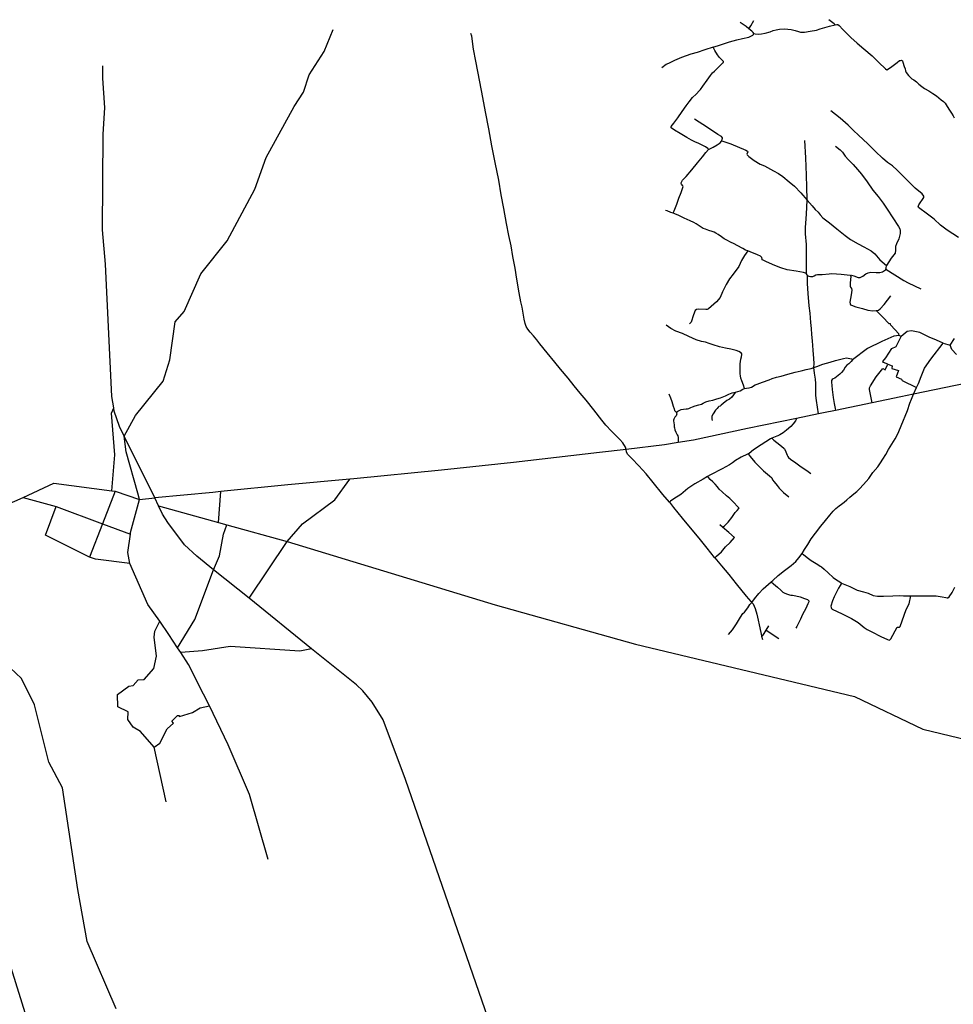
# Model space of a CAD drawing. Header units: millimetres. Extents: x 664923 to 767831, y 3118803 to 3207600.
# Tile 371 of 422: x 715606 to 720910, y 3201057 to 3206649. Entities that reach past the tile are written whole.
import ezdxf

# ---------------------------------------------------------------- set-up
doc = ezdxf.new("R2010")
doc.units = ezdxf.units.MM
for name, color, linetype in [('roads_2', 2, 'Continuous'), ('roads_3', 3, 'Continuous'), ('water', 7, 'Continuous')]:
    doc.layers.add(name, color=color, linetype=linetype)

msp = doc.modelspace()

# ---------------------------------------------------------------- linework, layer by layer
at = {"layer": 'roads_2'}
for points in [[(719545.75, 3206492.62), (719586.32, 3206506.14), (719638.31, 3206523.37), (719680.79, 3206534.17), (719712.37, 3206542.08), (719747.89, 3206550.97), (719763.35, 3206557.68), (719771.7, 3206562.12), (719775.04, 3206565.76), (719776.55, 3206571.48), (719773.57, 3206576.61), (719764.47, 3206584.28), (719748.65, 3206597.53), (719733.86, 3206609.92), (719698.99, 3206632.98)], [(717263.12, 3203076.99), (717196.99, 3203062.4), (716802.05, 3203088.93), (716644.73, 3203064.9), (716520.32, 3203054.93), (716503.11, 3203081.24), (716452.65, 3203158.48), (716401.19, 3203232.58), (716334.56, 3203328.54), (716231.14, 3203561), (716220.8, 3203623.76), (716234.81, 3203727.59), (716236.15, 3203737.52), (716286.75, 3203924.82), (716277.74, 3203961.1), (716210.09, 3204195.05), (716199.98, 3204284.7), (716263.66, 3204401.45), (716421.51, 3204595.72), (716458.35, 3204717.32), (716489.27, 3204933.23), (716539.77, 3204992.16), (716633.98, 3205205.93), (716785.27, 3205394.28), (716941.25, 3205687.06), (717006.11, 3205867.16), (717165.47, 3206156.67), (717218.88, 3206237.18), (717250.29, 3206337.15), (717336.02, 3206469.6), (717386.96, 3206593.11)], [(719776.55, 3206571.48), (719784.21, 3206569.08), (719802.51, 3206568.18), (719820.08, 3206568.51), (719840.09, 3206572.29), (719869.15, 3206580.87), (719886.77, 3206587.8), (719904.25, 3206592.6), (719922.66, 3206595.45), (719949.71, 3206596.85), (719969.8, 3206596.53), (719987.8, 3206592.95), (720010.49, 3206587.85), (720030.34, 3206581.45), (720042.22, 3206578.82), (720052.28, 3206577.77), (720064.8, 3206579.07), (720096.44, 3206584.5), (720132.18, 3206590.88), (720153.04, 3206597.53), (720205.83, 3206612.27), (720237.77, 3206620.55), (720248.49, 3206622.19), (720253.88, 3206621.58), (720262.25, 3206615.67), (720282.39, 3206593.04), (720326.83, 3206548.04), (720364.21, 3206515.76), (720401.75, 3206483.84), (720448.07, 3206443.51), (720487.14, 3206406.98), (720525.5, 3206370.25), (720532.43, 3206364.14), (720553.49, 3206378.81), (720590.61, 3206406.45), (720604.05, 3206416.88), (720609.39, 3206418.59), (720615.48, 3206418.71), (720620.38, 3206415.77), (720622.85, 3206408.68), (720631.39, 3206383.87), (720635.41, 3206370.92), (720638.34, 3206358.14), (720642.81, 3206349.3), (720656.06, 3206331.9), (720673.44, 3206313.5), (720685.03, 3206307.47), (720700.3, 3206296.89), (720714.71, 3206283.96), (720730.76, 3206270), (720746.39, 3206258.88), (720769.97, 3206244.88), (720792.83, 3206231.05), (720814.26, 3206216.84), (720840.52, 3206194.32), (720853.8, 3206184.05), (720862.95, 3206174.42), (720874.22, 3206157.15), (720888.43, 3206135.83), (720899.15, 3206119.45), (720908.62, 3206102.51), (720915.27, 3206092.46)], [(719545.75, 3206492.62), (719497.45, 3206478.55), (719454.88, 3206463.87), (719418.8, 3206454.1), (719364.89, 3206435.66), (719325.43, 3206417.51), (719299.8, 3206404.91), (719277.94, 3206394.15), (719254.7, 3206376.3)], [(716372.92, 3203933.69), (716199.98, 3204284.7), (716173.2, 3204339.07), (716143.29, 3204426.1), (716139.95, 3204445.75), (716129.03, 3204510.1), (716093.5, 3205261.16), (716077.17, 3205455.99), (716080.61, 3205999.45), (716088.54, 3206148.45), (716078.68, 3206317.39), (716078.97, 3206386.47)], [(721041.5, 3204596.08), (720683.76, 3204521.9), (720612.32, 3204507.08), (720449.17, 3204473.37), (720240.89, 3204430.33), (720172.6, 3204416.22), (720143.79, 3204410.29), (720019.74, 3204384.76), (719740.02, 3204327.2), (719434.69, 3204261.65), (719347.3, 3204247.34), (719269.02, 3204234.52), (719051.9, 3204209.11), (718899.84, 3204191.32), (718411.66, 3204134.95), (718001.9, 3204091.02), (717503.44, 3204041.22), (717480.87, 3204039.2), (717129, 3204007.66), (716748.16, 3203969.23), (716703.56, 3203964.74), (716372.92, 3203933.69)], [(716908.73, 3203363.12), (717124.56, 3203685.91), (717212.84, 3203786.82), (717396.75, 3203922.8), (717480.87, 3204039.2)], [(718337.37, 3200774.18), (717796.76, 3202333.96), (717670.41, 3202671.96), (717608.99, 3202773.91), (717555.11, 3202838.31), (717518.41, 3202870.88), (717263.12, 3203076.99), (716908.73, 3203363.12), (716707.61, 3203525.51), (716611.24, 3203603.33), (716541.76, 3203667.44), (716446.75, 3203793.16), (716417.59, 3203840.29), (716394.9, 3203887.73), (716372.92, 3203933.69)], [(716394.9, 3203887.73), (716735.76, 3203793.44), (716781.83, 3203780.69), (717124.56, 3203685.91), (718306.93, 3203325.56), (719103.78, 3203102.11), (720348.34, 3202806.08), (720736.58, 3202619.67), (721042.73, 3202546.01), (721534.12, 3202366.56), (721608.76, 3202295.09), (721864.61, 3201980.25), (721940.58, 3201927.03), (722123.77, 3201859.08), (722435.08, 3201760.92), (722980.42, 3201635.58), (723196.56, 3201568.51), (723937.7, 3201224.97)], [(717017.58, 3201880.11), (716910.56, 3202248.3), (716790.8, 3202531.16), (716683.18, 3202752.18), (716650.51, 3202819.27), (716564.94, 3202986.64), (716520.32, 3203054.93)]]:
    msp.add_lwpolyline(points, dxfattribs=at)
at = {"layer": 'roads_3'}
for points in [[(719748.65, 3206597.53), (719758.78, 3206613.8), (719776.85, 3206644.11)], [(720237.77, 3206620.55), (720233.41, 3206625.63), (720202.96, 3206649.46)], [(719297.18, 3203909.71), (719260.2, 3203953.1), (719204.92, 3204020.39), (719165.02, 3204069.96), (719123.5, 3204114.73), (719082.7, 3204157.47), (719058.99, 3204182.52), (719053.95, 3204195.69), (719051.9, 3204209.11), (719046.62, 3204221.73), (719032.48, 3204246.63), (719015.7, 3204266.02), (718968.67, 3204312.73), (718935.9, 3204347.13), (718912.81, 3204374.91), (718867.95, 3204433.9), (718823.86, 3204487.8), (718789.25, 3204528.98), (718756.35, 3204568.99), (718721.94, 3204612.57), (718678.66, 3204664.65), (718646.25, 3204704.18), (718603.22, 3204756.5), (718560.89, 3204809.06), (718543.82, 3204830.61), (718524.52, 3204854.29), (718506.49, 3204874.86), (718492.86, 3204892.63), (718483.88, 3204907.38), (718477.77, 3204923.36), (718471.73, 3204948.97), (718460.08, 3205015.83), (718453.69, 3205046.47), (718443.78, 3205097.73), (718429.74, 3205176.08), (718419.87, 3205237.91), (718408.23, 3205303.56), (718398.36, 3205365.16), (718384.2, 3205424.03), (718372.28, 3205492.31), (718355.92, 3205577.35), (718340.98, 3205654.35), (718327.09, 3205738.4), (718306.75, 3205838.3), (718288.53, 3205933.49), (718270.64, 3206030.03), (718252.1, 3206125.21), (718236.53, 3206207.52), (718220.84, 3206296.63), (718197.78, 3206413.14), (718184.51, 3206482.23), (718173.9, 3206555.46), (718169.18, 3206570.33)], [(719518.88, 3205911.32), (719518.28, 3205914.53), (719515.32, 3205918.76), (719501.55, 3205926.88), (719463.5, 3205947.02), (719440.73, 3205956.58), (719421.55, 3205965.67), (719396.16, 3205980.53), (719358.96, 3206003.38), (719325.81, 3206021.12), (719307.6, 3206035.93), (719305.2, 3206039.81), (719306.4, 3206042.51), (719322.52, 3206062.26), (719345.09, 3206091.77), (719368.62, 3206127.18), (719392.73, 3206160.64), (719408.43, 3206183.59), (719428.71, 3206206.67), (719449.74, 3206227.38), (719468.65, 3206246.53), (719473.58, 3206253.82), (719487.05, 3206272.36), (719511.01, 3206305.63), (719530.06, 3206331.68), (719541.76, 3206348.14), (719552.69, 3206357.79), (719583.67, 3206387.82), (719600.76, 3206404.02), (719603.42, 3206406.93), (719604.27, 3206409.53), (719604.05, 3206411.58), (719601.94, 3206414.4), (719593.07, 3206422.97), (719581.82, 3206434.8), (719571.12, 3206450.65), (719555.15, 3206474.78), (719545.75, 3206492.62)], [(720939.03, 3205412.04), (720875.36, 3205453.3), (720837.2, 3205482.83), (720801.7, 3205516.16), (720763.55, 3205545.34), (720712.62, 3205582.1), (720710.15, 3205586.13), (720714.38, 3205597.1), (720742.27, 3205639.45), (720742.47, 3205647.27), (720732.99, 3205660.35), (720693.4, 3205693.25), (720635.93, 3205750.28), (720591, 3205794.3), (720564.56, 3205819.29), (720535.47, 3205838.79), (720506.99, 3205862.72), (720468.7, 3205900.06), (720424.8, 3205943.76), (720370.9, 3205992.7), (720342.71, 3206019.7), (720312.05, 3206050.05), (720266.16, 3206090.99), (720213.77, 3206132.49)], [(719318.46, 3205550.02), (719327.51, 3205573.72), (719339, 3205601.41), (719350.56, 3205635), (719362.85, 3205667.52), (719373.95, 3205696.63), (719374.58, 3205701.46), (719373.05, 3205705.89), (719365.7, 3205715.56), (719363.66, 3205719.09), (719363.61, 3205721.94), (719364.76, 3205726.78), (719372.28, 3205737.09), (719392.65, 3205759.6), (719424.04, 3205797.31), (719457.18, 3205836.29), (719484.32, 3205870.7), (719503.95, 3205894.27), (719518.88, 3205911.32), (719526.14, 3205915.74), (719545.34, 3205924.85), (719568.57, 3205938.67), (719586.08, 3205950.96), (719593.46, 3205958.77), (719593.93, 3205962.35), (719596.8, 3205971.49), (719598.85, 3205976.89), (719598.27, 3205979.37), (719592.95, 3205985.16), (719571.73, 3205998.14), (719512.51, 3206038.04), (719439.55, 3206084.1)], [(719593.93, 3205962.35), (719645.06, 3205943.83), (719731.03, 3205908.69), (719740.09, 3205902.85), (719741.84, 3205899.53), (719737.5, 3205886.22), (719738.78, 3205882.39), (719748.65, 3205871.53), (719779.27, 3205849.99), (719813.49, 3205829.26), (719837.85, 3205819.14), (719888.17, 3205790.78), (719917.2, 3205776.18), (719941.71, 3205757.9), (719978.26, 3205728.79), (720007.75, 3205703.39), (720043.51, 3205665.61), (720079.65, 3205623.76), (720107.74, 3205592.07), (720125.04, 3205571.73), (720141.55, 3205555.45), (720152.7, 3205540.52), (720168.73, 3205523.52), (720205.99, 3205495.87), (720247.74, 3205461.09), (720296.29, 3205423.79), (720324.99, 3205401.5), (720369.21, 3205376.15), (720401.68, 3205358.97), (720443.43, 3205336.21), (720463.79, 3205320.5), (720492.97, 3205285.48), (720529.58, 3205253.96)], [(720075.74, 3205205.61), (720076.64, 3205222.94), (720076.63, 3205295.02), (720075.16, 3205371.83), (720070.58, 3205432.93), (720070.23, 3205469.3), (720072.83, 3205493.84), (720076.63, 3205545.58), (720079.65, 3205623.76), (720079.84, 3205628.6), (720078.16, 3205698.59), (720075.47, 3205767.22), (720072.25, 3205864.39), (720067.28, 3205963.9)], [(720241.21, 3205931.28), (720266.24, 3205910.85), (720280.76, 3205896.94), (720296.42, 3205873.93), (720315.18, 3205853.62), (720341.54, 3205827.43), (720366.26, 3205798.33), (720388.26, 3205772.31), (720420.16, 3205727.85), (720452.49, 3205681.38), (720482.44, 3205644.41), (720511.4, 3205608.18), (720534.55, 3205573.05), (720565.44, 3205524.35), (720598.51, 3205475.71), (720606.77, 3205461.2), (720608.63, 3205452.1), (720608.49, 3205434.55), (720600.6, 3205404.34), (720587.83, 3205377.18), (720582.34, 3205361.21), (720581.53, 3205340.28), (720579.19, 3205323.4), (720557.03, 3205294.61), (720529.58, 3205253.96)], [(720143.79, 3204410.29), (720138.96, 3204448.17), (720132.84, 3204487.13), (720128.91, 3204514.71), (720127.94, 3204555.37), (720127.97, 3204582.67), (720126.75, 3204608.69), (720121.82, 3204641.78), (720118.16, 3204673.28), (720119.67, 3204697.59), (720117.01, 3204724.83), (720113.4, 3204772.76), (720110.59, 3204826.04), (720106.15, 3204861.11), (720104.24, 3204895.33), (720099.64, 3204930.2), (720096.49, 3204982.07), (720091.73, 3205024.44), (720085.09, 3205093.68), (720081.69, 3205151.89), (720081.6, 3205196.55), (720079.25, 3205200.5), (720075.74, 3205205.61), (720069.73, 3205210.31), (720057.83, 3205214.01), (720016.26, 3205221.59), (719966.26, 3205229.39), (719930.39, 3205239.23), (719894.98, 3205253.01), (719849.39, 3205273.9), (719830.39, 3205282.81), (719824.22, 3205286.44), (719823.08, 3205289.81), (719821.12, 3205298.69), (719818.7, 3205302.93), (719814.69, 3205306.96), (719796.97, 3205314.12), (719756.31, 3205330.46), (719742.41, 3205335.9), (719729.76, 3205340.84), (719713.27, 3205349.44), (719682.82, 3205366.7), (719664.71, 3205375.82), (719644.43, 3205386.13), (719623.97, 3205396.45), (719608.38, 3205405.61), (719593.47, 3205415.85), (719573.32, 3205429.2), (719559.88, 3205437.86), (719551.54, 3205442.53), (719539.81, 3205446.94), (719521.42, 3205451.94), (719502.09, 3205459.25), (719489.45, 3205464), (719477.47, 3205471.08), (719449.69, 3205489.65), (719436.28, 3205497.07), (719415.29, 3205506.66), (719380.91, 3205522.77), (719349.8, 3205536.8), (719327.73, 3205547.09), (719318.46, 3205550.02), (719304.28, 3205554.49), (719284.03, 3205563.2), (719274.11, 3205566.4)], [(719742.41, 3205335.9), (719723.6, 3205310.66), (719706.72, 3205281.77), (719690.95, 3205248.15), (719658.28, 3205205.03), (719637.61, 3205177.78), (719619.77, 3205145.82), (719598.7, 3205103.61), (719585.97, 3205072.42), (719563.91, 3205046.84), (719518.52, 3205007.56), (719511.76, 3205003.35), (719503.58, 3205002.52), (719463.56, 3205004.47), (719451.27, 3205003.56), (719443.51, 3204998.31), (719433.4, 3204972.96), (719420.18, 3204931.23), (719411.45, 3204922.91)], [(720326.55, 3205196.19), (720332.37, 3205198.32), (720344.29, 3205194.22), (720369.1, 3205185.31), (720380.47, 3205184.81), (720395.05, 3205192.78), (720412.69, 3205205.86), (720427.07, 3205211.91), (720442, 3205214.84), (720470.78, 3205213.47), (720492.06, 3205212.91), (720507.91, 3205217.78), (720524.39, 3205227.96), (720526.71, 3205232.46), (720529.28, 3205237.43), (720529.58, 3205253.96)], [(720081.6, 3205196.55), (720088.94, 3205192.48), (720099.37, 3205190.76), (720111.92, 3205191.24), (720119.58, 3205195.24), (720128.68, 3205199.74), (720138.78, 3205202.57), (720164.38, 3205203.06), (720204.43, 3205206.47), (720219.86, 3205208.45), (720272.85, 3205204.17), (720323.11, 3205198.78), (720326.55, 3205196.19), (720327.4, 3205190.19), (720324.21, 3205154.55), (720324.57, 3205135.81), (720326.35, 3205131.03), (720331.58, 3205122.72), (720333.22, 3205112.89), (720329.86, 3205086.63), (720322.12, 3205045.7), (720322.99, 3205036.19), (720325.84, 3205030.3), (720331.53, 3205027.52), (720356.11, 3205019.48), (720393.07, 3205008.29), (720424.79, 3204999.71), (720452.88, 3204996.64), (720471.24, 3204997.47), (720484, 3204999.63), (720493.77, 3205006.79), (720517.21, 3205031.76), (720555.17, 3205081.78)], [(720526.71, 3205232.46), (720627.84, 3205168.48), (720654.26, 3205155.78), (720725.95, 3205120.75)], [(720602.73, 3204855.69), (720600.85, 3204864.33), (720555.03, 3204913.68), (720553.48, 3204921.33), (720545.41, 3204921.51), (720507.46, 3204962.66), (720471.24, 3204997.47)], [(719336.75, 3204420), (719344.3, 3204425.88), (719352.2, 3204430.2), (719364.68, 3204434.85), (719376.41, 3204438.1), (719392.37, 3204438.78), (719400.46, 3204439.69), (719408.16, 3204441.98), (719419.34, 3204447.62), (719427.52, 3204450.8), (719443.66, 3204455.65), (719464.96, 3204462.37), (719479.6, 3204466.56), (719489.13, 3204471.79), (719504.21, 3204479.26), (719523.52, 3204484.29), (719543.59, 3204488.85), (719567.05, 3204495.29), (719587.54, 3204502.29), (719614.76, 3204513.33), (719635.39, 3204523), (719653.54, 3204529.95), (719671.76, 3204534.22), (719698.33, 3204542.22), (719714.68, 3204550.03), (719724.44, 3204555.02), (719717.65, 3204572.75), (719707.83, 3204598.78), (719703.42, 3204613.87), (719700.49, 3204625.94), (719699.2, 3204637.69), (719698.26, 3204668.19), (719699.71, 3204695.51), (719702.26, 3204721.6), (719706.31, 3204734.52), (719708.58, 3204747.77), (719707.61, 3204751.68), (719704.99, 3204756.8), (719701.54, 3204759.41), (719691.39, 3204764.75), (719675.52, 3204769.8), (719645.79, 3204777.44), (719615.72, 3204783.47), (719581.31, 3204791.38), (719545.58, 3204803.01), (719522.13, 3204810.59), (719502.27, 3204817.53), (719479.59, 3204822.26), (719449.66, 3204830.26), (719406.43, 3204849.78), (719370.43, 3204866.58), (719334.28, 3204881.06), (719305.84, 3204896.22), (719278.43, 3204913.71)], [(720851.48, 3204813.08), (720813.96, 3204830.13), (720772.48, 3204847.09), (720718.93, 3204872.21), (720671.63, 3204882.65), (720646.91, 3204879.22), (720613.23, 3204850.95), (720602.73, 3204855.69), (720571.57, 3204851.63), (720503.71, 3204822.21), (720422.66, 3204781.69), (720337.74, 3204717.09)], [(720449.17, 3204473.37), (720433.69, 3204548.66), (720433.51, 3204557.94), (720438.67, 3204569.81), (720472.48, 3204620.77), (720508.89, 3204667.49), (720523.36, 3204661), (720538.18, 3204692.68), (720513.97, 3204702.21), (720510.27, 3204708.2), (720525.66, 3204728.12), (720560.52, 3204781.24), (720585.03, 3204793.49), (720613.23, 3204850.95)], [(719765.34, 3203340.01), (719780.71, 3203359.47), (719805.58, 3203391.18), (719829.13, 3203416.61), (719859.28, 3203443.58), (719875.05, 3203456.36), (719885.24, 3203464.6), (719915.21, 3203492.29), (719950.7, 3203521.7), (719989.44, 3203549.92), (720015.56, 3203572.54), (720032.91, 3203593.39), (720051.81, 3203618.19), (720064.83, 3203640.75), (720082.59, 3203668.74), (720102.78, 3203700.54), (720126.39, 3203732.57), (720157.54, 3203772.95), (720183.11, 3203805.38), (720208.54, 3203835.49), (720227.13, 3203857.43), (720242.61, 3203873.25), (720260.99, 3203887.87), (720274.8, 3203897.24), (720289.65, 3203908.23), (720305.52, 3203922.63), (720321.74, 3203937.21), (720344.52, 3203956.02), (720362.01, 3203969.56), (720376.62, 3203984.47), (720398.9, 3204010.05), (720429.47, 3204043.47), (720452.14, 3204076.73), (720480.74, 3204110.11), (720496.99, 3204132.36), (720510.4, 3204153.32), (720525.87, 3204179.48), (720541.99, 3204208.52), (720561.33, 3204238.15), (720579.74, 3204269.55), (720588.57, 3204286.14), (720599.76, 3204310.97), (720613.5, 3204342.27), (720626.7, 3204374.12), (720636.47, 3204398.03), (720649.3, 3204430.39), (720663.76, 3204470.99), (720672.28, 3204494.88), (720683.76, 3204521.9), (720701.09, 3204560.26), (720711.57, 3204583.48), (720728.17, 3204623.27), (720746.6, 3204670.48), (720782.34, 3204720.5), (720851.48, 3204813.08), (720891.37, 3204800.11)], [(720928.57, 3204747.54), (720902.24, 3204776.14), (720891.37, 3204800.11), (720916.41, 3204838.57)], [(719724.44, 3204555.02), (719735.36, 3204556.43), (719750.56, 3204558.5), (719763.21, 3204563.03), (719784.86, 3204574.86), (719795.01, 3204579.15), (719826.35, 3204590.64), (719863.39, 3204604.37), (719880.12, 3204610.94), (719905.79, 3204619.1), (719932.22, 3204624.77), (719970.39, 3204636.21), (720012.29, 3204648.43), (720045.52, 3204655.3), (720074.08, 3204662.27), (720101.77, 3204667.98), (720118.16, 3204673.28), (720134.18, 3204679.84), (720169.28, 3204692.09), (720209.75, 3204704.11), (720240.26, 3204712.9), (720285.74, 3204725.72), (720303.98, 3204728.4), (720321.43, 3204725.69), (720331.35, 3204722.49), (720337.74, 3204717.09), (720329.61, 3204708.33), (720315.68, 3204695.74), (720304.35, 3204687.68), (720295.79, 3204675.92), (720285.71, 3204659.14), (720274.32, 3204645), (720264.45, 3204636.25), (720246.8, 3204621.28), (720235.84, 3204613.4), (720227.31, 3204608.78), (720221.29, 3204605.1), (720218.15, 3204600.58), (720217.78, 3204591.29), (720219.05, 3204571.87), (720221.81, 3204549.26), (720228.08, 3204502.99), (720233.22, 3204468.66), (720238.76, 3204441.29), (720240.89, 3204430.33)], [(720538.18, 3204692.68), (720562.73, 3204684.28), (720561.23, 3204668.91), (720598.04, 3204657.13), (720584.73, 3204621.9), (720615.13, 3204607.14), (720619.95, 3204599.38), (720701.09, 3204560.26)], [(719293.33, 3204524.27), (719302.54, 3204502.31), (719310.84, 3204480.52), (719318.34, 3204454.26), (719323.12, 3204438.47), (719326.35, 3204428.9), (719329.45, 3204426.28), (719334.36, 3204422.98), (719336.75, 3204420), (719338.09, 3204414.85), (719338.31, 3204410.16), (719338.03, 3204404.98), (719335.34, 3204399.39), (719328.4, 3204391.17), (719324.2, 3204385.29), (719322.01, 3204380.33), (719320.46, 3204375.51), (719320.67, 3204370.97), (719322.65, 3204360.28), (719323.64, 3204348.06), (719324.37, 3204336.48), (719325.23, 3204331.31), (719328.09, 3204320.9), (719332.8, 3204306.36), (719336.87, 3204298.98), (719341.21, 3204291.5), (719344.25, 3204285.12), (719346.2, 3204275.95), (719346.88, 3204266.75), (719347.05, 3204254.37), (719347.3, 3204247.34)], [(719671.76, 3204534.22), (719667.42, 3204526.13), (719662.02, 3204518.09), (719651.48, 3204506.2), (719637.67, 3204495.08), (719622.75, 3204485.96), (719603.02, 3204469.94), (719590.53, 3204459.74), (719584.92, 3204455.09), (719578.5, 3204451.95), (719573.74, 3204448.95), (719567.66, 3204441.89), (719559.76, 3204431.02), (719545.94, 3204410.94), (719538.46, 3204397.05), (719537.31, 3204390.98), (719537.34, 3204382.91), (719539.92, 3204372.98)], [(716129.83, 3203973.54), (716145.89, 3204178.01), (716127.92, 3204414.28), (716139.95, 3204445.75)], [(720019.74, 3204384.76), (720013.93, 3204371.67), (720000.44, 3204353.75), (719987.14, 3204339.5), (719961.68, 3204317.83), (719942.7, 3204302.83), (719923.64, 3204291.11), (719913.84, 3204286.38), (719906.79, 3204283.71), (719888.16, 3204277.06), (719879.25, 3204272.41), (719871.58, 3204268.42), (719844.5, 3204252), (719817.44, 3204234.83), (719774.88, 3204205.5), (719749.39, 3204185.59), (719744.22, 3204183.03), (719739.84, 3204180.87), (719705.4, 3204164.82), (719671.52, 3204146.01), (719654.78, 3204132.57), (719637.5, 3204120.88), (719596.58, 3204098.9), (719530.27, 3204064.59), (719513.82, 3204054.87), (719487.88, 3204039.56), (719440.97, 3204012.67), (719401.65, 3203986.19), (719360.93, 3203953.63), (719321.6, 3203927.64), (719302.82, 3203914.67), (719297.18, 3203909.71), (719320.87, 3203878.11), (719368.66, 3203818.72), (719423.69, 3203752.38), (719463.41, 3203704.7), (719509.87, 3203648.8), (719551.47, 3203595.6), (719554.1, 3203592.45), (719592.47, 3203546.66), (719634.74, 3203498.01), (719676.58, 3203446.07), (719732.7, 3203375.98), (719759.94, 3203344.2), (719765.34, 3203340.01)], [(719879.25, 3204272.41), (719890.27, 3204261.89), (719906.86, 3204247.58), (719934.36, 3204227.07), (719948.67, 3204214.85), (719951.64, 3204212.13), (719953.61, 3204208.51), (719957.91, 3204195.6), (719965.39, 3204175.69), (719968.94, 3204168.93), (719973.11, 3204163.71), (719985.85, 3204153.87), (720015.7, 3204131.61), (720045.64, 3204110.35), (720077.38, 3204088.88), (720100.67, 3204071.4)], [(719744.22, 3204183.03), (719755.38, 3204168.63), (719782.48, 3204136.7), (719809.11, 3204110.2), (719831.36, 3204087.04), (719865.26, 3204058.42), (719878.17, 3204046.55), (719881.69, 3204041.19), (719883.32, 3204035.8), (719891.26, 3204024.98), (719909.3, 3204003.37), (719920.24, 3203988.19), (719931.24, 3203976.41), (719944.8, 3203964.05), (719975.45, 3203939.4)], [(715157.43, 3203814.25), (715378.54, 3203832.46), (715416.6, 3203845.6), (715624.7, 3203935.62), (715799.68, 3204016.74), (716129.83, 3203973.54), (716148.52, 3203971.09), (716286.75, 3203924.82), (716372.92, 3203933.69)], [(719554.1, 3203592.45), (719565.06, 3203602.22), (719592.2, 3203627.36), (719616.06, 3203655.29), (719641.61, 3203679.33), (719667.06, 3203708.72), (719635.5, 3203736.31), (719599.42, 3203766.49), (719607.19, 3203772.71), (719631.32, 3203795.83), (719651.61, 3203822.8), (719670.62, 3203851), (719681.71, 3203862.45), (719692.08, 3203873.17), (719692.38, 3203876.04), (719689.63, 3203879.55), (719658.16, 3203912.5), (719639.9, 3203929.46), (719620.94, 3203945.15), (719596.48, 3203967.88), (719580.58, 3203983.45), (719570.48, 3203995.93), (719556.72, 3204012.08), (719544.45, 3204024.88), (719529.14, 3204038.5), (719519.62, 3204048.85), (719513.82, 3204054.87)], [(716148.52, 3203971.09), (716076.7, 3203786.69), (716002.54, 3203597.3)], [(716735.76, 3203793.44), (716748.16, 3203969.23)], [(715624.7, 3203935.62), (715812.32, 3203884.22), (716076.7, 3203786.69), (716234.81, 3203727.59)], [(716231.14, 3203561), (716035.74, 3203585.03), (716002.54, 3203597.3), (715751.77, 3203722.62), (715812.32, 3203884.22)], [(716503.11, 3203081.24), (716600.31, 3203243.13), (716707.61, 3203525.51), (716740.08, 3203603.57), (716764.38, 3203727.43), (716781.83, 3203780.69)], [(719599.42, 3203766.49), (719582.72, 3203780)], [(720051.81, 3203618.19), (720060.65, 3203609.36), (720086.49, 3203590.05), (720102.73, 3203578.05), (720121.48, 3203566.17), (720140.09, 3203554.54), (720153.06, 3203546.34), (720161.27, 3203541.45), (720176.49, 3203527.73), (720198.95, 3203507.22), (720227.25, 3203481.35), (720246.34, 3203468.15), (720266.12, 3203456.05), (720272.84, 3203451.71), (720274.32, 3203449.24), (720273.14, 3203445.29), (720267.42, 3203435.01), (720257.83, 3203420.55), (720248.34, 3203400.92), (720233.14, 3203370.83), (720223.88, 3203348.35), (720214.76, 3203318.92), (720215.79, 3203311.08), (720217.34, 3203305.94), (720221.54, 3203302.1), (720249.25, 3203287.28), (720277.65, 3203274.79), (720331.26, 3203247.62), (720369.16, 3203226.04), (720403.41, 3203198.15), (720420.68, 3203186.16), (720447.49, 3203172.58), (720497.77, 3203145.52), (720536.7, 3203129.27), (720545.65, 3203126.04), (720550.08, 3203126.8), (720554.73, 3203133.7), (720590.75, 3203198.65), (720597.21, 3203200.14), (720604.06, 3203199.59), (720607.75, 3203203.05), (720619.12, 3203234.56), (720642.81, 3203299.96), (720659.62, 3203332.59), (720669.39, 3203376.29), (720709.37, 3203376.38), (720760.26, 3203378.03), (720811.55, 3203377.32), (720846.42, 3203372.29), (720867.06, 3203366.92), (720874.34, 3203365.6), (720879.4, 3203366.19), (720885.58, 3203371.35), (720904.2, 3203396.23), (720919.35, 3203425.62)], [(719875.05, 3203456.36), (719887.49, 3203446.01), (719900.05, 3203436.61), (719911.73, 3203426.13), (719929.08, 3203409.51), (719940.59, 3203398.84), (719953.45, 3203392.12), (719968.81, 3203386.35), (719978.55, 3203383.51), (719986.82, 3203381.71), (719997.07, 3203381), (720015.62, 3203376.9), (720040.66, 3203370.95), (720063.61, 3203362.11), (720081.47, 3203356.75), (720086.21, 3203352.72), (720088.45, 3203348.13), (720088.2, 3203342.59), (720084.28, 3203331.82), (720071.68, 3203305.52), (720053.79, 3203271.46), (720041.91, 3203245.37), (720020.13, 3203202.12), (720015.27, 3203193.82)], [(720274.32, 3203449.24), (720321.19, 3203430.03), (720364.36, 3203409.46), (720400.54, 3203400.52), (720425.35, 3203392.11), (720454.37, 3203378.48), (720478.85, 3203374.86), (720513.9, 3203374.81), (720566.29, 3203377.49), (720604.19, 3203379.89), (720627.44, 3203377.22), (720669.39, 3203376.29)], [(719632.3, 3203156.98), (719656.17, 3203184.55), (719678.13, 3203218.17), (719700.72, 3203256.06), (719714.32, 3203276.67), (719724.2, 3203284.71), (719742.41, 3203308.25), (719754.59, 3203327.75), (719765.34, 3203340.01)], [(719765.34, 3203340.01), (719772.02, 3203330.87), (719778.62, 3203318), (719783.55, 3203305.36), (719793.66, 3203273.44), (719802.04, 3203238.27), (719807, 3203213.38), (719810.21, 3203195.6), (719818.42, 3203160.25), (719821.03, 3203148.82), (719825.34, 3203130.04)], [(716437.12, 3202206.44), (716370.63, 3202518.55), (716291.25, 3202607.26), (716251.37, 3202630.53), (716219.34, 3202674.44), (716221.93, 3202719.2), (716162.72, 3202746.25), (716161.4, 3202817.04), (716225.03, 3202864.62), (716249.53, 3202867.97), (716279.32, 3202900.01), (716313.41, 3202902.72), (716368.03, 3202964.22), (716383.37, 3203034.49), (716368.86, 3203142.31), (716374.44, 3203177.2), (716401.19, 3203232.58)], [(719821.03, 3203148.82), (719827.82, 3203152.36), (719835.46, 3203163.9), (719847.2, 3203182.83), (719862.49, 3203207.43)], [(719847.2, 3203182.83), (719918.73, 3203134.72)], [(716370.63, 3202518.55), (716402.64, 3202539.52), (716443.98, 3202621.89), (716479.19, 3202653.61), (716470.63, 3202665.46), (716502.1, 3202697.11), (716510.02, 3202696.85), (716514.26, 3202692.37), (716587.12, 3202713.83), (716630.34, 3202740.32), (716683.18, 3202752.18)]]:
    msp.add_lwpolyline(points, dxfattribs=at)
at = {"layer": 'water'}
for points in [[(716153.22, 3201031.11), (715989.83, 3201413.1), (715936.98, 3201710.15), (715848.81, 3202286.01), (715771.52, 3202432.86), (715689.48, 3202757.86), (715616.46, 3202907.63), (715485.2, 3203029.23)], [(715554.6, 3201266.3), (715644.52, 3200979.91), (715896.38, 3200619.54), (716083.08, 3200447.61), (716273.22, 3200245.8), (716696.77, 3199981.34), (717024.47, 3199707.96), (717274.72, 3199512.98), (717491.83, 3199327.37), (717584.56, 3199123.72), (717577.66, 3198956.71), (717442.13, 3198616.11), (717227.69, 3198125.66), (717023.1, 3197796.58), (716785.91, 3197522.52), (716519.58, 3197196.56), (716251.56, 3196806.37), (716005.95, 3196443.69), (715644.08, 3195931.89), (715387.82, 3195523.36)]]:
    msp.add_lwpolyline(points, dxfattribs=at)

doc.saveas('drawing.dxf')
